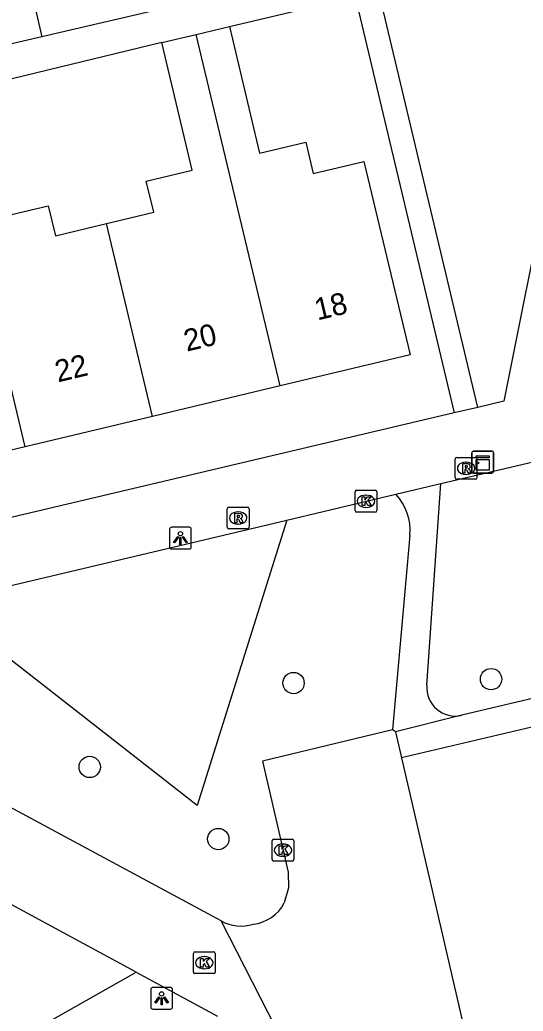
# Model space of a CAD drawing. Extents: x 158474 to 159560, y 388525 to 389605.
# Drawn here: x 159170.19 to 159193.27, y 388817.79 to 388863.2 of the extents above; entities that cross this region are included whole.
import ezdxf

# ---------------------------------------------------------------- set-up
doc = ezdxf.new("R2010")
doc.units = 0
for name, color, linetype in [('IMGEO_Boom', 7, 'Continuous'), ('IMGEO_Groenvoorziening', 7, 'Continuous'), ('IMGEO_Kast', 7, 'Continuous'), ('IMGEO_Kolk', 7, 'Continuous'), ('IMGEO_Lichtpunt', 7, 'Continuous'), ('IMGEO_Pand', 7, 'Continuous'), ('IMGEO_Pand_nummerreeks', 7, 'Continuous'), ('IMGEO_Rioolput', 7, 'Continuous'), ('IMGEO_Voetpad_open', 7, 'Continuous')]:
    doc.layers.add(name, color=color, linetype=linetype)

msp = doc.modelspace()

# ---------------------------------------------------------------- linework, layer by layer
at = {"layer": 'IMGEO_Boom'}
for centre in [(159182.741, 388832.818), (159191.797, 388832.999), (159173.397, 388828.978), (159179.288, 388825.676)]:
    msp.add_circle(centre, 0.489, dxfattribs=at)
at = {"layer": 'IMGEO_Groenvoorziening'}
for points in [[(159182.441, 388840.288), (159178.325, 388827.216), (159166.412, 388836.499)], [(159169.675, 388816.263), (159175.525, 388819.573)]]:
    msp.add_lwpolyline(points, dxfattribs=at)
at = {"layer": 'IMGEO_Kast'}
for p, q in [((159190.914, 388842.514), (159190.914, 388843.355)), ((159190.914, 388843.355), (159190.914, 388842.514)), ((159190.989, 388843.439), (159191.83, 388843.439)), ((159191.83, 388843.439), (159190.989, 388843.439)), ((159191.914, 388843.364), (159191.914, 388842.523)), ((159191.914, 388842.523), (159191.914, 388843.364)), ((159191.839, 388842.439), (159190.998, 388842.439)), ((159190.998, 388842.439), (159191.839, 388842.439))]:
    msp.add_line(p, q, dxfattribs=at)
for points in [[(159191.109, 388843.229), (159191.709, 388843.229), (159191.709, 388843.144), (159191.109, 388843.144), (159191.109, 388843.229)], [(159191.109, 388843.054), (159191.709, 388843.054), (159191.709, 388842.565), (159191.109, 388842.565), (159191.109, 388843.054)]]:
    msp.add_lwpolyline(points, dxfattribs=at)
msp.add_circle((159191.193, 388842.903), 0.0377, dxfattribs=at)
for centre, start, end in [((159190.992, 388843.361), 92.4484, 184.2845), ((159190.992, 388843.361), 92.4484, 184.2845), ((159191.836, 388843.361), 2.4484, 94.2845), ((159191.836, 388843.361), 2.4484, 94.2845), ((159190.992, 388842.517), 182.4484, 274.2845), ((159190.992, 388842.517), 182.4484, 274.2845), ((159191.836, 388842.517), 272.4484, 4.2845), ((159191.836, 388842.517), 272.4484, 4.2845)]:
    msp.add_arc(centre, 0.0779, start, end, dxfattribs=at)
at = {"layer": 'IMGEO_Kolk'}
for p, q in [((159185.559, 388840.722), (159185.559, 388841.574)), ((159185.634, 388841.648), (159186.486, 388841.648)), ((159186.047, 388841.428), (159186.072, 388841.428)), ((159186.56, 388841.574), (159186.56, 388840.722)), ((159186.07, 388840.868), (159186.045, 388840.868)), ((159186.486, 388840.648), (159185.634, 388840.648)), ((159181.756, 388824.741), (159181.756, 388825.593)), ((159181.831, 388825.667), (159182.683, 388825.667)), ((159182.244, 388825.447), (159182.269, 388825.447)), ((159182.757, 388825.593), (159182.757, 388824.741)), ((159182.267, 388824.887), (159182.242, 388824.887)), ((159182.683, 388824.667), (159181.831, 388824.667)), ((159178.148, 388819.586), (159178.148, 388820.438)), ((159178.223, 388820.512), (159179.075, 388820.512)), ((159179.149, 388820.438), (159179.149, 388819.586)), ((159178.636, 388820.292), (159178.661, 388820.292)), ((159179.075, 388819.512), (159178.223, 388819.512)), ((159178.659, 388819.732), (159178.634, 388819.732))]:
    msp.add_line(p, q, dxfattribs=at)
for points in [[(159185.559, 388840.722), (159185.559, 388841.574)], [(159185.634, 388841.648), (159186.486, 388841.648)], [(159185.88, 388841.348), (159186.003, 388841.348), (159186.003, 388841.197), (159186.133, 388841.348), (159186.297, 388841.348), (159186.151, 388841.197), (159186.304, 388840.948), (159186.152, 388840.948), (159186.067, 388841.112), (159186.003, 388841.045), (159186.003, 388840.948), (159185.88, 388840.948), (159185.88, 388841.348)], [(159186.56, 388841.574), (159186.56, 388840.722)], [(159186.486, 388840.648), (159185.634, 388840.648)], [(159181.756, 388824.741), (159181.756, 388825.593)], [(159181.831, 388825.667), (159182.683, 388825.667)], [(159182.077, 388825.367), (159182.2, 388825.367), (159182.2, 388825.216), (159182.33, 388825.367), (159182.494, 388825.367), (159182.348, 388825.216), (159182.501, 388824.967), (159182.349, 388824.967), (159182.264, 388825.131), (159182.2, 388825.064), (159182.2, 388824.967), (159182.077, 388824.967), (159182.077, 388825.367)], [(159182.757, 388825.593), (159182.757, 388824.741)], [(159182.683, 388824.667), (159181.831, 388824.667)], [(159178.148, 388819.586), (159178.148, 388820.438)], [(159178.223, 388820.512), (159179.075, 388820.512)], [(159179.149, 388820.438), (159179.149, 388819.586)], [(159178.469, 388820.212), (159178.592, 388820.212), (159178.592, 388820.061), (159178.722, 388820.212), (159178.886, 388820.212), (159178.74, 388820.061), (159178.893, 388819.812), (159178.741, 388819.812), (159178.656, 388819.976), (159178.592, 388819.909), (159178.592, 388819.812), (159178.469, 388819.812), (159178.469, 388820.212)], [(159179.075, 388819.512), (159178.223, 388819.512)]]:
    msp.add_lwpolyline(points, dxfattribs=at)
for centre, start, end in [((159185.636, 388841.572), 91.552, 178.448), ((159185.636, 388841.572), 91.552, 178.448), ((159186.484, 388841.572), 1.552, 88.448), ((159186.484, 388841.572), 1.552, 88.448), ((159185.636, 388840.724), 181.552, 268.448), ((159185.636, 388840.724), 181.552, 268.448), ((159186.484, 388840.724), 271.552, 358.448), ((159186.484, 388840.724), 271.552, 358.448), ((159181.833, 388825.591), 91.552, 178.448), ((159181.833, 388825.591), 91.552, 178.448), ((159182.681, 388825.591), 1.552, 88.448), ((159182.681, 388825.591), 1.552, 88.448), ((159181.833, 388824.743), 181.552, 268.448), ((159181.833, 388824.743), 181.552, 268.448), ((159182.681, 388824.743), 271.552, 358.448), ((159182.681, 388824.743), 271.552, 358.448), ((159178.225, 388820.436), 91.552, 178.448), ((159178.225, 388820.436), 91.552, 178.448), ((159179.073, 388820.436), 1.552, 88.448), ((159179.073, 388820.436), 1.552, 88.448), ((159178.225, 388819.588), 181.552, 268.448), ((159178.225, 388819.588), 181.552, 268.448), ((159179.073, 388819.588), 271.552, 358.448), ((159179.073, 388819.588), 271.552, 358.448)]:
    msp.add_arc(centre, 0.0765, start, end, dxfattribs=at)
for centre, major_axis, ratio, start_param, end_param in [((159186.046, 388841.148), (-0.387, 0.002), 0.722429, 4.712389, 7.853982), ((159186.071, 388841.148), (-0.39, 0.002), 0.717154, 1.570796, 4.712389), ((159182.243, 388825.167), (-0.387, 0.002), 0.722429, 4.712389, 7.853982), ((159182.268, 388825.167), (-0.39, 0.002), 0.717154, 1.570796, 4.712389), ((159178.635, 388820.012), (-0.387, 0.002), 0.722429, 4.712389, 7.853982), ((159178.66, 388820.012), (-0.39, 0.002), 0.717154, 1.570796, 4.712389)]:
    msp.add_ellipse(centre, major_axis=major_axis, ratio=ratio, start_param=start_param, end_param=end_param, dxfattribs=at)
at = {"layer": 'IMGEO_Lichtpunt'}
for p, q in [((159177.057, 388839.864), (159177.057, 388839.057)), ((159177.057, 388839.864), (159177.057, 388839.057)), ((159177.959, 388839.959), (159177.151, 388839.959)), ((159177.959, 388839.959), (159177.151, 388839.959)), ((159178.053, 388839.057), (159178.053, 388839.864)), ((159178.053, 388839.057), (159178.053, 388839.864)), ((159177.151, 388838.963), (159177.959, 388838.963)), ((159177.151, 388838.963), (159177.959, 388838.963)), ((159176.195, 388818.786), (159176.195, 388817.979)), ((159176.195, 388818.786), (159176.195, 388817.979)), ((159177.097, 388818.881), (159176.289, 388818.881)), ((159177.097, 388818.881), (159176.289, 388818.881)), ((159177.191, 388817.979), (159177.191, 388818.786)), ((159177.191, 388817.979), (159177.191, 388818.786)), ((159176.289, 388817.885), (159177.097, 388817.885)), ((159176.289, 388817.885), (159177.097, 388817.885))]:
    msp.add_line(p, q, dxfattribs=at)
for points in [[(159177.431, 388839.528), (159177.47, 388839.5), (159177.282, 388839.238), (159177.244, 388839.265), (159177.431, 388839.528)], [(159177.533, 388839.48), (159177.58, 388839.48), (159177.58, 388839.158), (159177.533, 388839.158), (159177.533, 388839.48)], [(159177.643, 388839.5), (159177.681, 388839.527), (159177.868, 388839.265), (159177.829, 388839.237), (159177.643, 388839.5)], [(159176.569, 388818.45), (159176.608, 388818.422), (159176.42, 388818.16), (159176.382, 388818.187), (159176.569, 388818.45)], [(159176.671, 388818.402), (159176.718, 388818.402), (159176.718, 388818.08), (159176.671, 388818.08), (159176.671, 388818.402)], [(159176.781, 388818.422), (159176.819, 388818.449), (159177.006, 388818.187), (159176.967, 388818.159), (159176.781, 388818.422)]]:
    msp.add_lwpolyline(points, dxfattribs=at)
for centre in [(159177.556, 388839.662), (159176.694, 388818.584)]:
    msp.add_circle(centre, 0.0994, dxfattribs=at)
for centre, start, end in [((159177.151, 388839.864), 90, 180), ((159177.151, 388839.864), 90, 180), ((159177.959, 388839.864), 0, 90), ((159177.959, 388839.864), 0, 90), ((159177.151, 388839.057), 180, 270), ((159177.151, 388839.057), 180, 270), ((159177.959, 388839.057), 270, 0), ((159177.959, 388839.057), 270, 360), ((159176.289, 388818.786), 90, 180), ((159176.289, 388818.786), 90, 180), ((159177.097, 388818.786), 0, 90), ((159177.097, 388818.786), 0, 90), ((159176.289, 388817.979), 180, 270), ((159176.289, 388817.979), 180, 270), ((159177.097, 388817.979), 270, 0), ((159177.097, 388817.979), 270, 360)]:
    msp.add_arc(centre, 0.0946, start, end, dxfattribs=at)
at = {"layer": 'IMGEO_Pand'}
for points in [[(159167.168, 388865.727), (159170.268, 388866.444), (159171.199, 388862.416)], [(159178.281, 388862.532), (159179.802, 388862.894)], [(159179.802, 388862.894), (159181.187, 388857.086), (159183.304, 388857.591), (159183.645, 388856.161), (159185.971, 388856.715), (159188.085, 388847.849), (159182.124, 388846.427)], [(159171.199, 388862.416), (159168.155, 388861.713)], [(159174.171, 388853.868), (159176.332, 388854.383), (159175.991, 388855.812), (159178.09, 388856.313), (159176.697, 388862.154)], [(159176.697, 388862.154), (159178.281, 388862.532)], [(159182.124, 388846.427), (159178.281, 388862.532)], [(159167.813, 388860.012), (159169.213, 388854.142), (159171.492, 388854.685), (159171.821, 388853.308), (159174.171, 388853.868)], [(159170.433, 388843.639), (159166.595, 388859.722)], [(159170.433, 388843.639), (159164.47, 388842.217), (159162.375, 388851.002), (159164.729, 388851.563), (159164.384, 388853.011), (159166.488, 388853.512), (159165.093, 388859.364)], [(159176.279, 388845.033), (159174.171, 388853.868)], [(159182.124, 388846.427), (159176.279, 388845.033)], [(159176.279, 388845.033), (159170.433, 388843.639)]]:
    msp.add_lwpolyline(points, dxfattribs=at)
at = {"layer": 'IMGEO_Rioolput'}
for p, q in [((159190.151, 388842.23), (159190.151, 388843.082)), ((159190.226, 388843.156), (159191.078, 388843.156)), ((159191.152, 388843.082), (159191.152, 388842.23)), ((159190.639, 388842.936), (159190.664, 388842.936)), ((159191.078, 388842.156), (159190.226, 388842.156)), ((159190.662, 388842.376), (159190.637, 388842.376)), ((159179.703, 388839.954), (159179.703, 388840.806)), ((159179.778, 388840.88), (159180.63, 388840.88)), ((159180.704, 388840.806), (159180.704, 388839.954)), ((159180.191, 388840.66), (159180.216, 388840.66)), ((159180.63, 388839.88), (159179.778, 388839.88)), ((159180.214, 388840.1), (159180.189, 388840.1))]:
    msp.add_line(p, q, dxfattribs=at)
for points in [[(159190.151, 388842.23), (159190.151, 388843.082)], [(159190.226, 388843.156), (159191.078, 388843.156)], [(159191.152, 388843.082), (159191.152, 388842.23)], [(159190.74, 388842.854), (159190.488, 388842.856), (159190.488, 388842.456)], [(159190.488, 388842.456), (159190.612, 388842.456), (159190.612, 388842.618), (159190.623, 388842.618)], [(159190.666, 388842.775), (159190.612, 388842.775), (159190.612, 388842.694)], [(159190.612, 388842.694), (159190.664, 388842.694)], [(159190.67, 388842.589), (159190.741, 388842.456), (159190.881, 388842.456), (159190.816, 388842.582)], [(159191.078, 388842.156), (159190.226, 388842.156)], [(159179.703, 388839.954), (159179.703, 388840.806)], [(159179.778, 388840.88), (159180.63, 388840.88)], [(159180.704, 388840.806), (159180.704, 388839.954)], [(159180.292, 388840.578), (159180.04, 388840.58), (159180.04, 388840.18)], [(159180.04, 388840.18), (159180.164, 388840.18), (159180.164, 388840.342), (159180.175, 388840.342)], [(159180.218, 388840.499), (159180.164, 388840.499), (159180.164, 388840.418)], [(159180.164, 388840.418), (159180.216, 388840.418)], [(159180.222, 388840.313), (159180.293, 388840.18), (159180.433, 388840.18), (159180.368, 388840.306)], [(159180.63, 388839.88), (159179.778, 388839.88)]]:
    msp.add_lwpolyline(points, dxfattribs=at)
for centre, radius, start, end in [((159190.228, 388843.08), 0.0765, 91.552, 178.448), ((159190.228, 388843.08), 0.0765, 91.552, 178.448), ((159191.076, 388843.08), 0.0765, 1.552, 88.448), ((159191.076, 388843.08), 0.0765, 1.552, 88.448), ((159190.622, 388842.565), 0.0533, 26.0293, 88.6989), ((159190.648, 388842.883), 0.19, 274.7715, 282.9687), ((159190.672, 388842.679), 0.0964, 77.0061, 93.1865), ((159190.686, 388842.736), 0.0378, 276.6634, 79.6772), ((159190.739, 388842.744), 0.109, 350.3612, 89.416), ((159190.737, 388842.744), 0.112, 277.5842, 350.9817), ((159190.721, 388842.529), 0.108, 29.5134, 73.7905), ((159190.228, 388842.232), 0.0765, 181.552, 268.448), ((159190.228, 388842.232), 0.0765, 181.552, 268.448), ((159191.076, 388842.232), 0.0765, 271.552, 358.448), ((159191.076, 388842.232), 0.0765, 271.552, 358.448), ((159179.78, 388840.804), 0.0765, 91.552, 178.448), ((159179.78, 388840.804), 0.0765, 91.552, 178.448), ((159180.628, 388840.804), 0.0765, 1.552, 88.448), ((159180.628, 388840.804), 0.0765, 1.552, 88.448), ((159180.174, 388840.289), 0.0533, 26.0293, 88.6989), ((159180.2, 388840.607), 0.19, 274.7715, 282.9687), ((159180.224, 388840.403), 0.0964, 77.0061, 93.1865), ((159180.238, 388840.46), 0.0378, 276.6634, 79.6772), ((159180.291, 388840.468), 0.109, 350.3612, 89.416), ((159180.289, 388840.468), 0.112, 277.5842, 350.9817), ((159180.273, 388840.253), 0.108, 29.5134, 73.7905), ((159179.78, 388839.956), 0.0765, 181.552, 268.448), ((159179.78, 388839.956), 0.0765, 181.552, 268.448), ((159180.628, 388839.956), 0.0765, 271.552, 358.448), ((159180.628, 388839.956), 0.0765, 271.552, 358.448)]:
    msp.add_arc(centre, radius, start, end, dxfattribs=at)
for centre, major_axis, ratio, start_param, end_param in [((159190.638, 388842.656), (-0.387, 0.002), 0.722429, 4.712389, 7.853982), ((159190.663, 388842.656), (-0.39, 0.002), 0.717154, 1.570796, 4.712389), ((159180.19, 388840.38), (-0.387, 0.002), 0.722429, 4.712389, 7.853982), ((159180.215, 388840.38), (-0.39, 0.002), 0.717154, 1.570796, 4.712389)]:
    msp.add_ellipse(centre, major_axis=major_axis, ratio=ratio, start_param=start_param, end_param=end_param, dxfattribs=at)
at = {"layer": 'IMGEO_Voetpad_open'}
for points in [[(159191.192, 388845.447), (159186.632, 388864.555), (159195.891, 388866.806)], [(159181.655, 388864.864), (159171.199, 388862.416)], [(159179.802, 388862.894), (159185.559, 388864.266), (159190.104, 388845.191)], [(159176.697, 388862.154), (159167.813, 388860.012)], [(159194.449, 388856.019), (159192.389, 388845.729), (159191.192, 388845.447)], [(159189.489, 388841.954), (159194.969, 388843.25), (159196.98, 388853.073), (159197.624, 388853.226)], [(159197.624, 388853.226), (159202.105, 388834.103), (159190.45, 388831.344)], [(159191.192, 388845.447), (159190.104, 388845.191)], [(159190.104, 388845.191), (159165.384, 388839.365), (159164.789, 388840.034)], [(159187.433, 388841.468), (159189.489, 388841.954)], [(159188.85, 388832.711), (159189.489, 388841.954)], [(159182.441, 388840.288), (159187.433, 388841.468)], [(159166.412, 388836.499), (159182.441, 388840.288)], [(159188.07, 388839.598), (159187.282, 388830.68)], [(159175.525, 388819.573), (159151.116, 388832.771)], [(159190.45, 388831.344), (159187.413, 388830.581)], [(159194.967, 388831.112), (159187.69, 388829.389)], [(159179.416, 388821.923), (159163.538, 388830.468)], [(159187.282, 388830.68), (159181.324, 388829.244), (159182.491, 388824.153), (159182.511, 388823.438), (159182.314, 388822.75)], [(159187.413, 388830.581), (159187.282, 388830.68)], [(159187.413, 388830.581), (159187.69, 388829.389)], [(159187.69, 388829.389), (159191.212, 388814.211), (159192.395, 388809.216), (159193.992, 388802.518), (159195.175, 388797.521), (159196.763, 388790.806), (159197.936, 388785.85), (159198.849, 388782.376)], [(159182.667, 388815.587), (159179.416, 388821.923)], [(159175.525, 388819.573), (159179.25, 388817.559)]]:
    msp.add_lwpolyline(points, dxfattribs=at)
for centre, radius, start, end in [((159185.717, 388839.84), 2.365, 354.1244, 43.4976), ((159190.157, 388832.621), 1.31, 176.0676, 282.9129), ((159180.698, 388823.58), 1.817, 276.3303, 332.824), ((159180.333, 388823.598), 1.909, 241.2991, 287.2185)]:
    msp.add_arc(centre, radius, start, end, dxfattribs=at)

# ---------------------------------------------------------------- texts
at = {"layer": 'IMGEO_Pand_nummerreeks'}
for s, p in [('18', (159183.836, 388849.427)), ('20', (159177.845, 388847.998)), ('22', (159171.935, 388846.588))]:
    msp.add_text(s, height=1, rotation=13.414, dxfattribs=at).set_placement(p)

doc.saveas('drawing.dxf')
